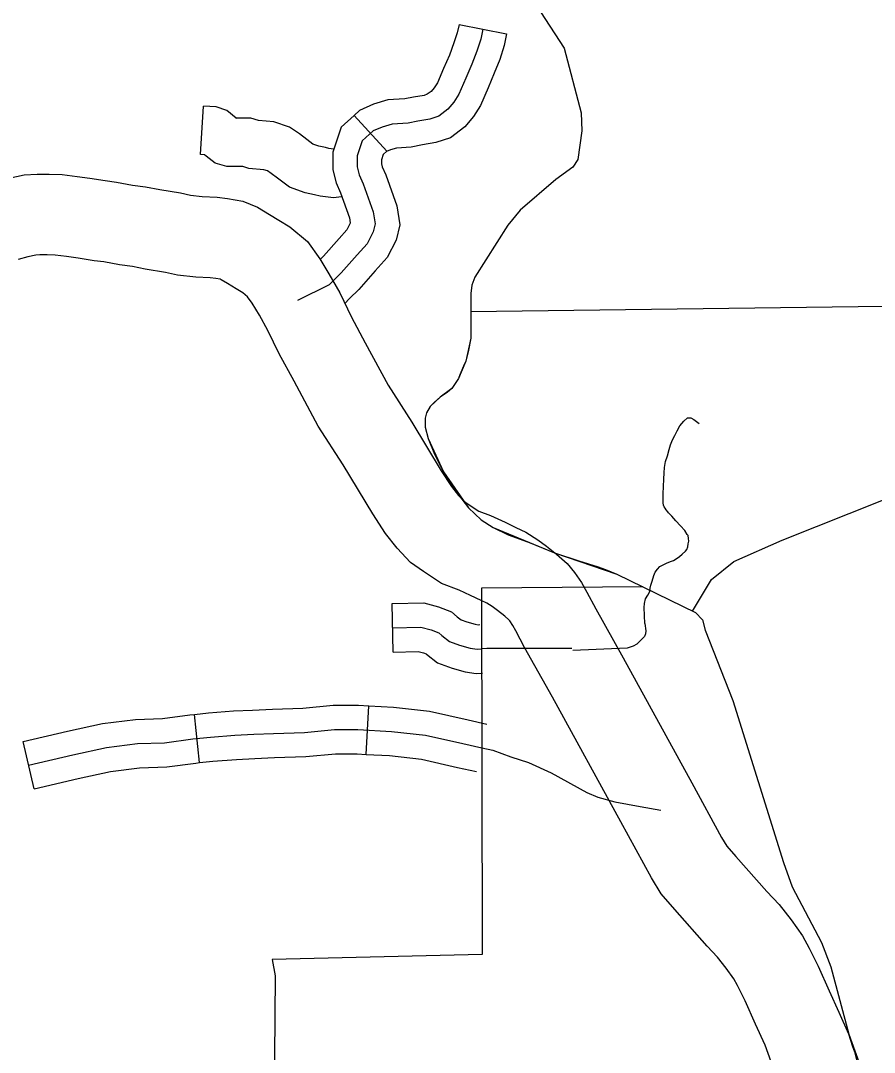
# Model space of a CAD drawing. Extents: x 1377389 to 1380723, y 1168351 to 1170484.
# Drawn here: x 1378628 to 1378680.8, y 1168942.9 to 1169006.7 of the extents above; entities that cross this region are included whole.
import ezdxf

# ---------------------------------------------------------------- set-up
doc = ezdxf.new("R2010")
doc.units = 0
doc.layers.add('B_Fill', color=7, linetype='Continuous')

msp = doc.modelspace()

# ---------------------------------------------------------------- linework, layer by layer
at = {"layer": 'B_Fill'}
for p, q in [((1378655.086, 1169006.46), (1378658.028, 1169005.873)), ((1378648.606, 1169000.836), (1378650.625, 1168998.617)), ((1378627.269, 1168996.949), (1378628.212, 1168997.164)), ((1378628.212, 1168997.164), (1378629.015, 1168997.214)), ((1378629.015, 1168997.214), (1378629.745, 1168997.214)), ((1378629.745, 1168997.214), (1378630.549, 1168997.174)), ((1378630.549, 1168997.174), (1378631.481, 1168997.062)), ((1378631.481, 1168997.062), (1378632.264, 1168996.951)), ((1378632.264, 1168996.951), (1378633.224, 1168996.808)), ((1378633.224, 1168996.808), (1378633.918, 1168996.718)), ((1378633.918, 1168996.718), (1378634.893, 1168996.532)), ((1378634.893, 1168996.532), (1378635.712, 1168996.426)), ((1378635.712, 1168996.426), (1378636.585, 1168996.252)), ((1378636.585, 1168996.252), (1378637.866, 1168996.042)), ((1378637.866, 1168996.042), (1378638.487, 1168995.91)), ((1378638.487, 1168995.91), (1378639.219, 1168995.828)), ((1378639.219, 1168995.828), (1378640.128, 1168995.786)), ((1378640.128, 1168995.786), (1378640.78, 1168995.704)), ((1378640.78, 1168995.704), (1378641.717, 1168995.543)), ((1378641.717, 1168995.543), (1378642.637, 1168995.159)), ((1378642.637, 1168995.159), (1378643.377, 1168994.72)), ((1378643.377, 1168994.72), (1378643.955, 1168994.356)), ((1378643.955, 1168994.356), (1378644.628, 1168993.942)), ((1378644.628, 1168993.942), (1378645.725, 1168993.041)), ((1378645.725, 1168993.041), (1378646.473, 1168991.96)), ((1378628.43, 1168992.086), (1378627.835, 1168991.937)), ((1378628.927, 1168992.199), (1378628.43, 1168992.086)), ((1378629.172, 1168992.214), (1378628.927, 1168992.199)), ((1378629.62, 1168992.214), (1378629.172, 1168992.214)), ((1378630.126, 1168992.189), (1378629.62, 1168992.214)), ((1378630.831, 1168992.104), (1378630.126, 1168992.189)), ((1378631.544, 1168992.003), (1378630.831, 1168992.104)), ((1378632.535, 1168991.855), (1378631.544, 1168992.003)), ((1378633.127, 1168991.779), (1378632.535, 1168991.855)), ((1378634.103, 1168991.592), (1378633.127, 1168991.779)), ((1378646.473, 1168991.96), (1378647.045, 1168991.038)), ((1378634.902, 1168991.489), (1378634.103, 1168991.592)), ((1378635.69, 1168991.332), (1378634.902, 1168991.489)), ((1378636.941, 1168991.126), (1378635.69, 1168991.332)), ((1378637.69, 1168990.968), (1378636.941, 1168991.126)), ((1378638.826, 1168990.841), (1378637.69, 1168990.968)), ((1378639.701, 1168990.801), (1378638.826, 1168990.841)), ((1378640.045, 1168990.758), (1378639.701, 1168990.801)), ((1378640.312, 1168990.711), (1378640.045, 1168990.758)), ((1378640.388, 1168990.68), (1378640.312, 1168990.711)), ((1378640.768, 1168990.454), (1378640.388, 1168990.68)), ((1378641.311, 1168990.112), (1378640.768, 1168990.454)), ((1378647.045, 1168991.038), (1378647.71, 1168989.866)), ((1378641.718, 1168989.862), (1378641.311, 1168990.112)), ((1378642.012, 1168989.62), (1378641.718, 1168989.862)), ((1378647.71, 1168989.866), (1378648.432, 1168988.362)), ((1378642.29, 1168989.218), (1378642.012, 1168989.62)), ((1378642.744, 1168988.486), (1378642.29, 1168989.218)), ((1378643.276, 1168987.547), (1378642.744, 1168988.486)), ((1378648.432, 1168988.362), (1378649.289, 1168986.785)), ((1378643.979, 1168986.085), (1378643.276, 1168987.547)), ((1378649.289, 1168986.785), (1378650.697, 1168984.159)), ((1378644.889, 1168984.41), (1378643.979, 1168986.085)), ((1378646.387, 1168981.617), (1378644.889, 1168984.41)), ((1378650.697, 1168984.159), (1378652.173, 1168981.874)), ((1378647.932, 1168979.225), (1378646.387, 1168981.617)), ((1378652.173, 1168981.874), (1378653.992, 1168978.859)), ((1378649.761, 1168976.194), (1378647.932, 1168979.225)), ((1378653.992, 1168978.859), (1378654.627, 1168977.893)), ((1378654.627, 1168977.893), (1378655.061, 1168977.329)), ((1378655.061, 1168977.329), (1378655.368, 1168977.006)), ((1378655.368, 1168977.006), (1378655.71, 1168976.767)), ((1378655.71, 1168976.767), (1378656.302, 1168976.372)), ((1378650.55, 1168974.992), (1378649.761, 1168976.194)), ((1378656.302, 1168976.372), (1378657.033, 1168976.097)), ((1378657.033, 1168976.097), (1378657.93, 1168975.681)), ((1378657.93, 1168975.681), (1378658.591, 1168975.364)), ((1378658.591, 1168975.364), (1378659.208, 1168975.073)), ((1378651.257, 1168974.073), (1378650.55, 1168974.992)), ((1378659.208, 1168975.073), (1378659.954, 1168974.602)), ((1378659.954, 1168974.602), (1378660.487, 1168974.211)), ((1378652.09, 1168973.198), (1378651.257, 1168974.073)), ((1378660.487, 1168974.211), (1378661.113, 1168973.716)), ((1378652.887, 1168972.639), (1378652.09, 1168973.198)), ((1378661.113, 1168973.716), (1378661.773, 1168973.138)), ((1378654.006, 1168971.893), (1378652.887, 1168972.639)), ((1378661.773, 1168973.138), (1378662.228, 1168972.582)), ((1378662.228, 1168972.582), (1378662.664, 1168971.947)), ((1378662.664, 1168971.947), (1378662.992, 1168971.364)), ((1378655.098, 1168971.483), (1378654.006, 1168971.893)), ((1378655.797, 1168971.158), (1378655.098, 1168971.483)), ((1378662.992, 1168971.364), (1378663.533, 1168970.337)), ((1378651.01, 1168967.657), (1378650.956, 1168970.657)), ((1378656.447, 1168970.847), (1378655.797, 1168971.158)), ((1378656.798, 1168970.682), (1378656.447, 1168970.847)), ((1378657.136, 1168970.468), (1378656.798, 1168970.682)), ((1378657.457, 1168970.232), (1378657.136, 1168970.468)), ((1378657.914, 1168969.871), (1378657.457, 1168970.232)), ((1378663.533, 1168970.337), (1378665.243, 1168967.296)), ((1378658.166, 1168969.651), (1378657.914, 1168969.871)), ((1378658.225, 1168969.579), (1378658.166, 1168969.651)), ((1378658.415, 1168969.301), (1378658.225, 1168969.579)), ((1378658.6, 1168968.972), (1378658.415, 1168969.301)), ((1378659.142, 1168967.945), (1378658.6, 1168968.972)), ((1378660.871, 1168964.868), (1378659.142, 1168967.945)), ((1378665.243, 1168967.296), (1378669.484, 1168959.561)), ((1378649.343, 1168961.332), (1378649.509, 1168964.327)), ((1378665.094, 1168957.168), (1378660.871, 1168964.868)), ((1378639.045, 1168960.818), (1378638.731, 1168963.801)), ((1378628.827, 1168959.197), (1378628.143, 1168962.118)), ((1378669.484, 1168959.561), (1378671.31, 1168956.192)), ((1378666.979, 1168953.69), (1378665.094, 1168957.168)), ((1378671.31, 1168956.192), (1378671.635, 1168955.663)), ((1378671.635, 1168955.663), (1378672.187, 1168955.018)), ((1378672.187, 1168955.018), (1378674.12, 1168952.846)), ((1378667.582, 1168952.71), (1378666.979, 1168953.69)), ((1378674.12, 1168952.846), (1378674.871, 1168952.043)), ((1378668.421, 1168951.73), (1378667.582, 1168952.71)), ((1378670.425, 1168949.477), (1378668.421, 1168951.73)), ((1378674.871, 1168952.043), (1378675.61, 1168951.101)), ((1378675.61, 1168951.101), (1378676.312, 1168950.118)), ((1378676.312, 1168950.118), (1378676.731, 1168949.348)), ((1378671.071, 1168948.786), (1378670.425, 1168949.477)), ((1378676.731, 1168949.348), (1378677.285, 1168948.232)), ((1378671.607, 1168948.104), (1378671.071, 1168948.786)), ((1378672.065, 1168947.461), (1378671.607, 1168948.104)), ((1378677.285, 1168948.232), (1378677.976, 1168946.719)), ((1378672.294, 1168947.04), (1378672.065, 1168947.461)), ((1378672.771, 1168946.081), (1378672.294, 1168947.04)), ((1378677.976, 1168946.719), (1378678.571, 1168945.391)), ((1378673.421, 1168944.658), (1378672.771, 1168946.081)), ((1378678.571, 1168945.391), (1378679.166, 1168944.061)), ((1378674.007, 1168943.348), (1378673.421, 1168944.658)), ((1378679.166, 1168944.061), (1378679.408, 1168943.259)), ((1378674.379, 1168942.312), (1378674.007, 1168943.348)), ((1378679.408, 1168943.259), (1378679.524, 1168942.935)), ((1378679.524, 1168942.935), (1378679.731, 1168942.104))]:
    msp.add_line(p, q, dxfattribs=at)
for points in [[(1378713.889, 1169042.629), (1378709.98, 1169042.585), (1378709.332, 1168971.91), (1378682.896, 1168971.875), (1378682.952, 1168989.035), (1378655.79, 1168988.683)], [(1378660.123, 1169007.242), (1378661.591, 1169004.993), (1378662.638, 1169000.993), (1378662.683, 1168999.873), (1378662.424, 1168998.106), (1378662.115, 1168997.639), (1378661.074, 1168996.875), (1378658.862, 1168994.984), (1378658.104, 1168994.046), (1378656.061, 1168990.838), (1378655.873, 1168990.334), (1378655.824, 1168989.832), (1378655.826, 1168987.07), (1378655.499, 1168985.641), (1378655.044, 1168984.57), (1378654.639, 1168983.961), (1378653.912, 1168983.424), (1378653.307, 1168982.83), (1378653.076, 1168982.445), (1378653.003, 1168982.123), (1378652.996, 1168981.562), (1378653.171, 1168980.865), (1378654.136, 1168978.805)], [(1378655.086, 1169006.46), (1378654.981, 1169005.935), (1378654.775, 1169005.315), (1378654.489, 1169004.571), (1378654.132, 1169003.739), (1378653.747, 1169002.857), (1378653.556, 1169002.552), (1378653.358, 1169002.321), (1378653.126, 1169002.14), (1378652.927, 1169002.073), (1378652.279, 1169001.965), (1378651.738, 1169001.857), (1378650.681, 1169001.791), (1378649.808, 1169001.529), (1378648.945, 1169001.145), (1378648.605, 1169000.836)], [(1378656.557, 1169006.167), (1378656.434, 1169005.55), (1378656.187, 1169004.809), (1378655.879, 1169004.007), (1378655.509, 1169003.143), (1378655.077, 1169002.156), (1378654.769, 1169001.662), (1378654.399, 1169001.23), (1378653.844, 1169000.798), (1378653.29, 1169000.613), (1378652.55, 1169000.49), (1378651.933, 1169000.366), (1378650.947, 1169000.305), (1378650.33, 1169000.119), (1378649.775, 1168999.873), (1378649.097, 1168999.256), (1378648.789, 1168998.33), (1378648.789, 1168997.651), (1378648.912, 1168997.158), (1378649.159, 1168996.602), (1378649.775, 1168994.875), (1378649.899, 1168994.134), (1378649.775, 1168993.64), (1378649.406, 1168992.9), (1378648.789, 1168992.221), (1378647.803, 1168991.11), (1378647.063, 1168990.37), (1378645.105, 1168989.39)], [(1378658.028, 1169005.873), (1378657.886, 1169005.164), (1378657.599, 1169004.303), (1378657.269, 1169003.442), (1378656.886, 1169002.547), (1378656.408, 1169001.454), (1378655.982, 1169000.772), (1378655.44, 1169000.14), (1378654.563, 1168999.457), (1378653.652, 1168999.153), (1378652.82, 1168999.014), (1378652.128, 1168998.876), (1378651.213, 1168998.818), (1378650.853, 1168998.71), (1378650.606, 1168998.6), (1378650.625, 1168998.617)], [(1378647.832, 1168995.794), (1378647.331, 1168995.731), (1378646.494, 1168995.836), (1378646.15, 1168995.922), (1378645.579, 1168996.044), (1378644.607, 1168996.403), (1378643.87, 1168996.956), (1378643.483, 1168997.247), (1378643.253, 1168997.4), (1378643.022, 1168997.482), (1378642.089, 1168997.551), (1378641.722, 1168997.673), (1378641.299, 1168997.673), (1378640.738, 1168997.673), (1378640.011, 1168997.881), (1378639.451, 1168998.317), (1378639.352, 1168998.398), (1378639.107, 1168998.413), (1378639.283, 1169001.408)], [(1378647.379, 1168998.761), (1378647.331, 1168998.755), (1378647.046, 1168998.79), (1378646.829, 1168998.845), (1378646.417, 1168998.933), (1378646.057, 1168999.066), (1378645.671, 1168999.355), (1378645.217, 1168999.696), (1378644.606, 1169000.104), (1378643.644, 1169000.444), (1378642.684, 1169000.515), (1378642.209, 1169000.673), (1378641.299, 1169000.673), (1378641.309, 1169000.673), (1378640.738, 1169001.141), (1378640.078, 1169001.361), (1378639.283, 1169001.408)], [(1378648.606, 1169000.836), (1378647.798, 1169000.101), (1378647.289, 1168998.573), (1378647.289, 1168997.467), (1378647.489, 1168996.668), (1378647.765, 1168996.045), (1378648.318, 1168994.496), (1378648.368, 1168994.195), (1378648.36, 1168994.164), (1378648.156, 1168993.755), (1378647.673, 1168993.223), (1378646.71, 1168992.139), (1378646.495, 1168991.924)], [(1378650.624, 1168998.617), (1378650.397, 1168998.41), (1378650.289, 1168998.087), (1378650.289, 1168997.836), (1378650.336, 1168997.647), (1378650.553, 1168997.159), (1378651.233, 1168995.253), (1378651.43, 1168994.073), (1378651.191, 1168993.117), (1378650.655, 1168992.045), (1378649.905, 1168991.219), (1378648.895, 1168990.081), (1378648.323, 1168989.509)], [(1378648.323, 1168989.509), (1378648.025, 1168989.21)], [(1378655.818, 1168988.683), (1378655.813, 1168987.65), (1378655.826, 1168987.07), (1378655.663, 1168986.326), (1378655.499, 1168985.641), (1378655.366, 1168985.338), (1378655.139, 1168984.793), (1378655.044, 1168984.57), (1378654.639, 1168983.961), (1378654.364, 1168983.734), (1378653.912, 1168983.424), (1378653.58, 1168983.116), (1378653.307, 1168982.83), (1378653.153, 1168982.586), (1378653.076, 1168982.445), (1378653.003, 1168982.123), (1378652.996, 1168981.562), (1378653.171, 1168980.865), (1378653.572, 1168979.894), (1378654.136, 1168978.805)], [(1378655.818, 1168988.683), (1378655.813, 1168987.65), (1378655.826, 1168987.07), (1378655.663, 1168986.326), (1378655.499, 1168985.641), (1378655.366, 1168985.338), (1378655.139, 1168984.793), (1378655.044, 1168984.57), (1378654.639, 1168983.961), (1378654.364, 1168983.734), (1378653.912, 1168983.424), (1378653.58, 1168983.116), (1378653.307, 1168982.83), (1378653.153, 1168982.586), (1378653.076, 1168982.445), (1378653.003, 1168982.123), (1378652.996, 1168981.562), (1378653.171, 1168980.865), (1378653.572, 1168979.894), (1378654.136, 1168978.805)], [(1378655.818, 1168988.683), (1378655.813, 1168987.65), (1378655.826, 1168987.07), (1378655.663, 1168986.326), (1378655.499, 1168985.641), (1378655.366, 1168985.338), (1378655.139, 1168984.793), (1378655.044, 1168984.57), (1378654.639, 1168983.961), (1378654.364, 1168983.734), (1378653.912, 1168983.424), (1378653.58, 1168983.116), (1378653.307, 1168982.83), (1378653.153, 1168982.586), (1378653.076, 1168982.445), (1378653.003, 1168982.123), (1378652.996, 1168981.562), (1378653.171, 1168980.865), (1378653.572, 1168979.894), (1378654.136, 1168978.805)], [(1378669.527, 1168970.186), (1378670.69, 1168972.149), (1378672.082, 1168973.261), (1378675.066, 1168974.568), (1378695.974, 1168982.902)], [(1378667.726, 1168976.732), (1378667.706, 1168976.89), (1378667.706, 1168977.44), (1378667.741, 1168978.351), (1378667.759, 1168978.741), (1378667.783, 1168979.072), (1378667.848, 1168979.433), (1378667.966, 1168979.794), (1378668.066, 1168980.19), (1378668.167, 1168980.474), (1378668.285, 1168980.77), (1378668.433, 1168981.053), (1378668.568, 1168981.337), (1378668.734, 1168981.651), (1378668.982, 1168981.923), (1378669.218, 1168982.148), (1378669.407, 1168982.148), (1378669.597, 1168982.029), (1378669.927, 1168981.793)], [(1378654.136, 1168978.805), (1378654.694, 1168977.917), (1378655.251, 1168977.109), (1378655.682, 1168976.578), (1378656.457, 1168975.835), (1378657.187, 1168975.35), (1378658.115, 1168974.911), (1378659.483, 1168974.401), (1378660.994, 1168973.794), (1378662.502, 1168973.287), (1378663.687, 1168972.933), (1378664.15, 1168972.763), (1378664.835, 1168972.479), (1378666.442, 1168971.699)], [(1378654.136, 1168978.805), (1378654.694, 1168977.917), (1378655.251, 1168977.109), (1378655.682, 1168976.578), (1378656.457, 1168975.835), (1378657.187, 1168975.35), (1378658.115, 1168974.911), (1378659.483, 1168974.401), (1378660.994, 1168973.794), (1378662.502, 1168973.287), (1378663.687, 1168972.933), (1378664.15, 1168972.763), (1378664.835, 1168972.479), (1378666.442, 1168971.699)], [(1378654.136, 1168978.805), (1378654.694, 1168977.917), (1378655.251, 1168977.109), (1378655.682, 1168976.578), (1378656.457, 1168975.835), (1378657.187, 1168975.35), (1378658.115, 1168974.911), (1378659.483, 1168974.401), (1378660.994, 1168973.794), (1378662.502, 1168973.287), (1378663.687, 1168972.933), (1378664.15, 1168972.763), (1378664.835, 1168972.479), (1378666.442, 1168971.699)], [(1378654.136, 1168978.805), (1378655.682, 1168976.578), (1378656.457, 1168975.835), (1378657.187, 1168975.35), (1378660.994, 1168973.794), (1378664.835, 1168972.479), (1378669.698, 1168970.105), (1378670.127, 1168969.654), (1378670.301, 1168969.018)], [(1378666.572, 1168969.428), (1378666.541, 1168970.411), (1378666.561, 1168970.66), (1378666.616, 1168970.943), (1378666.76, 1168971.174), (1378666.875, 1168971.405), (1378666.904, 1168971.607), (1378666.951, 1168971.797), (1378667.019, 1168972.041), (1378667.135, 1168972.387), (1378667.221, 1168972.604), (1378667.352, 1168972.791), (1378667.507, 1168972.94), (1378667.7, 1168973.058), (1378667.914, 1168973.152), (1378668.159, 1168973.253), (1378668.346, 1168973.325), (1378668.505, 1168973.412), (1378668.707, 1168973.556), (1378668.88, 1168973.701), (1378669.082, 1168973.888), (1378669.168, 1168974.004), (1378669.226, 1168974.163), (1378669.255, 1168974.35), (1378669.284, 1168974.509), (1378669.269, 1168974.682), (1378669.241, 1168974.856), (1378669.183, 1168974.928), (1378669.039, 1168975.173), (1378668.779, 1168975.462), (1378668.491, 1168975.779), (1378668.231, 1168976.068), (1378668.044, 1168976.254), (1378667.984, 1168976.336), (1378667.896, 1168976.448), (1378667.821, 1168976.562), (1378667.769, 1168976.643), (1378667.726, 1168976.732)], [(1378666.442, 1168971.699), (1378656.472, 1168971.611), (1378656.514, 1168948.954)], [(1378666.442, 1168971.699), (1378656.472, 1168971.611), (1378656.514, 1168948.954)], [(1378666.442, 1168971.699), (1378656.472, 1168971.611), (1378656.514, 1168948.954)], [(1378650.956, 1168970.657), (1378652.908, 1168970.692), (1378653.828, 1168970.461), (1378654.629, 1168970.138), (1378654.975, 1168969.844), (1378655.228, 1168969.642), (1378655.571, 1168969.521), (1378656.088, 1168969.374), (1378656.28, 1168969.346), (1378656.376, 1168969.351)], [(1378666.572, 1168969.428), (1378666.64, 1168968.969), (1378666.609, 1168968.781), (1378666.546, 1168968.624), (1378666.233, 1168968.311), (1378666.077, 1168968.154), (1378665.858, 1168968.029), (1378665.482, 1168967.903), (1378662.119, 1168967.75)], [(1378650.983, 1168969.157), (1378652.736, 1168969.188), (1378653.363, 1168969.032), (1378653.843, 1168968.838), (1378654.02, 1168968.687), (1378654.49, 1168968.311), (1378655.116, 1168968.091), (1378655.774, 1168967.903), (1378656.212, 1168967.841), (1378656.455, 1168967.853)], [(1378670.301, 1168969.018), (1378672.005, 1168964.667), (1378675.142, 1168954.652), (1378675.689, 1168953.147), (1378677.497, 1168949.698), (1378678.064, 1168948.194), (1378679.176, 1168944.024), (1378680.84, 1168939.45), (1378682.705, 1168934.862), (1378684.301, 1168930.546), (1378685.124, 1168929.156)], [(1378651.01, 1168967.657), (1378652.565, 1168967.685), (1378652.897, 1168967.602), (1378653.056, 1168967.538), (1378653.066, 1168967.529), (1378653.752, 1168966.98), (1378654.662, 1168966.661), (1378655.46, 1168966.433), (1378656.145, 1168966.335), (1378656.534, 1168966.355)], [(1378662.051, 1168967.872), (1378656.807, 1168967.872), (1378656.482, 1168967.855)], [(1378638.731, 1168963.801), (1378639.596, 1168963.892), (1378641.144, 1168964.012), (1378642.326, 1168964.071), (1378643.558, 1168964.129), (1378645.437, 1168964.186), (1378647.315, 1168964.363), (1378648.876, 1168964.363), (1378649.509, 1168964.327)], [(1378649.509, 1168964.327), (1378651.046, 1168964.242), (1378653.257, 1168963.996), (1378655.653, 1168963.457), (1378656.811, 1168963.203)], [(1378628.143, 1168962.118), (1378630.876, 1168962.758), (1378633.043, 1168963.24), (1378635.093, 1168963.489), (1378636.766, 1168963.547), (1378638.453, 1168963.772), (1378638.731, 1168963.801)], [(1378628.485, 1168960.658), (1378631.21, 1168961.296), (1378633.297, 1168961.76), (1378635.21, 1168961.992), (1378636.891, 1168962.05), (1378638.63, 1168962.282), (1378639.732, 1168962.398), (1378641.239, 1168962.514), (1378642.399, 1168962.572), (1378643.616, 1168962.63), (1378645.53, 1168962.689), (1378647.385, 1168962.863), (1378648.834, 1168962.863), (1378650.921, 1168962.747), (1378653.009, 1168962.514), (1378655.328, 1168961.992), (1378656.49, 1168961.738)], [(1378656.49, 1168961.738), (1378657.183, 1168961.586), (1378658.284, 1168961.18), (1378659.386, 1168960.832), (1378660.777, 1168960.193), (1378662.98, 1168958.975), (1378663.676, 1168958.685), (1378664.72, 1168958.395), (1378666.285, 1168958.104), (1378667.551, 1168957.881)], [(1378639.045, 1168960.818), (1378639.868, 1168960.904), (1378641.334, 1168961.017), (1378642.472, 1168961.074), (1378643.675, 1168961.132), (1378645.623, 1168961.191), (1378647.455, 1168961.363), (1378648.793, 1168961.363), (1378649.343, 1168961.332)], [(1378649.343, 1168961.332), (1378650.797, 1168961.251), (1378652.76, 1168961.033), (1378655.002, 1168960.528), (1378656.17, 1168960.272)], [(1378628.827, 1168959.197), (1378631.543, 1168959.833), (1378633.55, 1168960.28), (1378635.326, 1168960.495), (1378637.017, 1168960.554), (1378638.808, 1168960.793), (1378639.045, 1168960.818)], [(1378656.514, 1168948.954), (1378643.533, 1168948.654), (1378643.725, 1168947.639), (1378643.611, 1168935.107)]]:
    msp.add_lwpolyline(points, dxfattribs=at)

doc.saveas('drawing.dxf')
